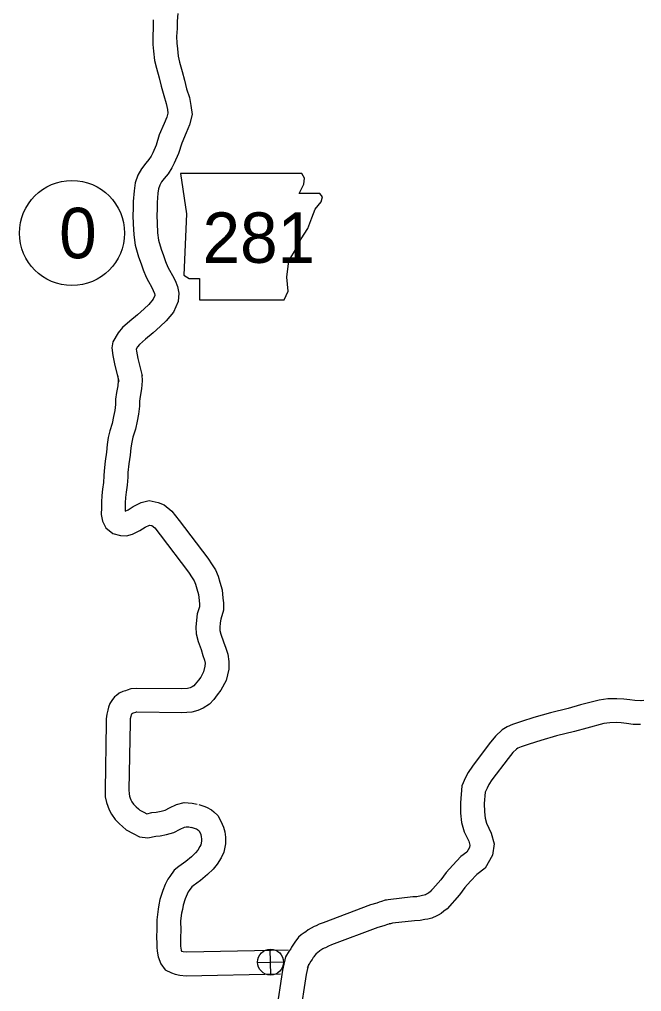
# Model space of a CAD drawing. Extents: x -939622 to -934245, y 1383184 to 1385301.
# Drawn here: x -935154.35 to -935130.91, y 1384283.25 to 1384319.89 of the extents above; entities that cross this region are included whole.
import ezdxf

# ---------------------------------------------------------------- set-up
doc = ezdxf.new("R2010")
doc.units = 0
for name, color, linetype in [('Level 10', 7, 'Continuous'), ('Level 21', 7, 'Continuous'), ('Level 26', 7, 'Continuous'), ('Level 27', 7, 'Continuous')]:
    doc.layers.add(name, color=color, linetype=linetype)

msp = doc.modelspace()

# ---------------------------------------------------------------- linework, layer by layer
at = {"layer": 'Level 10'}
for points in [[(-935148.384, 1384320.113), (-935148.409, 1384319.833)], [(-935149.307, 1384319.878), (-935149.311, 1384319.583), (-935149.327, 1384319.267), (-935149.319, 1384318.952), (-935149.296, 1384318.701), (-935149.26, 1384318.353), (-935149.187, 1384318.054), (-935149.084, 1384317.696), (-935149.008, 1384317.385), (-935148.914, 1384317.024), (-935148.819, 1384316.723), (-935148.775, 1384316.506), (-935148.757, 1384316.36), (-935148.794, 1384316.206), (-935148.894, 1384315.974), (-935149.079, 1384315.547), (-935149.198, 1384315.16), (-935149.329, 1384314.864), (-935149.392, 1384314.738), (-935149.471, 1384314.611), (-935149.586, 1384314.481), (-935149.755, 1384314.264), (-935149.885, 1384314.019), (-935149.992, 1384313.73), (-935150.029, 1384313.436), (-935150.06, 1384313.032), (-935150.065, 1384312.764), (-935150.071, 1384312.499), (-935150.059, 1384312.186), (-935150.045, 1384311.773), (-935149.993, 1384311.39), (-935149.864, 1384310.95), (-935149.768, 1384310.687), (-935149.685, 1384310.458), (-935149.577, 1384310.18), (-935149.488, 1384310.016), (-935149.377, 1384309.812), (-935149.307, 1384309.682), (-935149.263, 1384309.565), (-935149.249, 1384309.506), (-935149.25, 1384309.485), (-935149.313, 1384309.345), (-935149.474, 1384309.151), (-935149.655, 1384308.985), (-935149.903, 1384308.755), (-935150.184, 1384308.525), (-935150.462, 1384308.28), (-935150.636, 1384308.079), (-935150.832, 1384307.737), (-935150.87, 1384307.512), (-935150.829, 1384307.23), (-935150.762, 1384306.913), (-935150.599, 1384306.248)], [(-935148.407, 1384319.866), (-935148.411, 1384319.554), (-935148.427, 1384319.256), (-935148.42, 1384319.005), (-935148.4, 1384318.788), (-935148.371, 1384318.507), (-935148.317, 1384318.286), (-935148.214, 1384317.927), (-935148.135, 1384317.605), (-935148.049, 1384317.273), (-935147.947, 1384316.948), (-935147.887, 1384316.651), (-935147.844, 1384316.311), (-935147.937, 1384315.921), (-935148.068, 1384315.617), (-935148.234, 1384315.235), (-935148.353, 1384314.845), (-935148.516, 1384314.478), (-935148.606, 1384314.299), (-935148.746, 1384314.072), (-935148.894, 1384313.905), (-935148.997, 1384313.773), (-935149.062, 1384313.651), (-935149.112, 1384313.515), (-935149.134, 1384313.345), (-935149.161, 1384312.989), (-935149.166, 1384312.746), (-935149.171, 1384312.506), (-935149.16, 1384312.218), (-935149.147, 1384311.849), (-935149.11, 1384311.579), (-935149.008, 1384311.231), (-935148.922, 1384310.994), (-935148.843, 1384310.776), (-935148.759, 1384310.56), (-935148.696, 1384310.445), (-935148.586, 1384310.24), (-935148.486, 1384310.056), (-935148.4, 1384309.828), (-935148.34, 1384309.576), (-935148.365, 1384309.26), (-935148.541, 1384308.864), (-935148.821, 1384308.529), (-935149.045, 1384308.323), (-935149.312, 1384308.076), (-935149.601, 1384307.84), (-935149.821, 1384307.645), (-935149.898, 1384307.556), (-935149.953, 1384307.461), (-935149.942, 1384307.388), (-935149.885, 1384307.113), (-935149.725, 1384306.463)], [(-935150.639, 1384306.466), (-935150.632, 1384306.276), (-935150.642, 1384306.088), (-935150.692, 1384305.834), (-935150.729, 1384305.575), (-935150.73, 1384305.374), (-935150.758, 1384305.158), (-935150.801, 1384304.928), (-935150.856, 1384304.669), (-935150.941, 1384304.384), (-935151.003, 1384304.132), (-935151.041, 1384303.869), (-935151.074, 1384303.589), (-935151.123, 1384303.25), (-935151.157, 1384302.884), (-935151.168, 1384302.686), (-935151.182, 1384302.435), (-935151.219, 1384302.192), (-935151.246, 1384301.956), (-935151.264, 1384301.7), (-935151.262, 1384301.502), (-935151.266, 1384301.232), (-935151.225, 1384300.988), (-935151.09, 1384300.73), (-935150.835, 1384300.515), (-935150.539, 1384300.444), (-935150.311, 1384300.428), (-935150.087, 1384300.493), (-935149.817, 1384300.628), (-935149.617, 1384300.752), (-935149.451, 1384300.838), (-935149.374, 1384300.822), (-935149.355, 1384300.814), (-935149.254, 1384300.73), (-935149.042, 1384300.462), (-935147.981, 1384299.063), (-935147.841, 1384298.852), (-935147.771, 1384298.738), (-935147.714, 1384298.604), (-935147.663, 1384298.429), (-935147.603, 1384298.221), (-935147.58, 1384297.987), (-935147.566, 1384297.853), (-935147.565, 1384297.758), (-935147.647, 1384297.486), (-935147.683, 1384297.256), (-935147.702, 1384296.986), (-935147.691, 1384296.739), (-935147.621, 1384296.451), (-935147.504, 1384296.141), (-935147.434, 1384295.925), (-935147.378, 1384295.748), (-935147.356, 1384295.626), (-935147.358, 1384295.523), (-935147.411, 1384295.301), (-935147.521, 1384295.096), (-935147.604, 1384294.985), (-935147.723, 1384294.838), (-935147.782, 1384294.77), (-935147.838, 1384294.734), (-935147.923, 1384294.701), (-935148.013, 1384294.673), (-935148.249, 1384294.661), (-935149.954, 1384294.68), (-935150.153, 1384294.667), (-935150.29, 1384294.613), (-935150.358, 1384294.589), (-935150.452, 1384294.556), (-935150.59, 1384294.496), (-935150.691, 1384294.407), (-935150.764, 1384294.356), (-935150.867, 1384294.224), (-935150.938, 1384294.109), (-935150.992, 1384293.967), (-935151.025, 1384293.853), (-935151.063, 1384293.708), (-935151.086, 1384293.53), (-935151.077, 1384293.373), (-935151.124, 1384290.859), (-935151.118, 1384290.593), (-935151.072, 1384290.383), (-935151.023, 1384290.238), (-935150.97, 1384290.103), (-935150.881, 1384289.933), (-935150.742, 1384289.734), (-935150.577, 1384289.568), (-935150.47, 1384289.467), (-935150.326, 1384289.343), (-935150.068, 1384289.208), (-935149.821, 1384289.085), (-935149.513, 1384289.041), (-935149.213, 1384289.106), (-935149.046, 1384289.123), (-935148.811, 1384289.177), (-935148.533, 1384289.242), (-935148.288, 1384289.378), (-935148.134, 1384289.45), (-935148.072, 1384289.466), (-935147.962, 1384289.455), (-935147.806, 1384289.429)], [(-935149.74, 1384306.501), (-935149.731, 1384306.27), (-935149.746, 1384305.977), (-935149.804, 1384305.683), (-935149.829, 1384305.509), (-935149.83, 1384305.313), (-935149.869, 1384305.018), (-935149.918, 1384304.753), (-935149.983, 1384304.446), (-935150.072, 1384304.147), (-935150.119, 1384303.959), (-935150.149, 1384303.752), (-935150.182, 1384303.472), (-935150.229, 1384303.144), (-935150.26, 1384302.818), (-935150.269, 1384302.637), (-935150.286, 1384302.341), (-935150.327, 1384302.072), (-935150.35, 1384301.874), (-935150.364, 1384301.673), (-935150.362, 1384301.499), (-935150.364, 1384301.36), (-935150.256, 1384301.415), (-935150.062, 1384301.535), (-935149.762, 1384301.691), (-935149.466, 1384301.762), (-935149.119, 1384301.687), (-935148.892, 1384301.601), (-935148.605, 1384301.359), (-935148.331, 1384301.013), (-935147.246, 1384299.584), (-935147.082, 1384299.335), (-935146.968, 1384299.151), (-935146.865, 1384298.907), (-935146.799, 1384298.68), (-935146.715, 1384298.391), (-935146.685, 1384298.079), (-935146.666, 1384297.906), (-935146.664, 1384297.629), (-935146.767, 1384297.286), (-935146.788, 1384297.155), (-935146.801, 1384296.974), (-935146.796, 1384296.866), (-935146.76, 1384296.717), (-935146.655, 1384296.44), (-935146.577, 1384296.2), (-935146.502, 1384295.964), (-935146.454, 1384295.696), (-935146.46, 1384295.408), (-935146.563, 1384294.979), (-935146.76, 1384294.61), (-935146.895, 1384294.431), (-935147.031, 1384294.262), (-935147.186, 1384294.082), (-935147.428, 1384293.929), (-935147.624, 1384293.851), (-935147.857, 1384293.779), (-935148.232, 1384293.761), (-935149.93, 1384293.78), (-935149.953, 1384293.778), (-935149.972, 1384293.771), (-935150.059, 1384293.74), (-935150.106, 1384293.724), (-935150.13, 1384293.702), (-935150.138, 1384293.681), (-935150.157, 1384293.615), (-935150.177, 1384293.537), (-935150.182, 1384293.497), (-935150.177, 1384293.39), (-935150.224, 1384290.861), (-935150.22, 1384290.7), (-935150.203, 1384290.622), (-935150.177, 1384290.546), (-935150.15, 1384290.477), (-935150.111, 1384290.402), (-935150.049, 1384290.314), (-935149.948, 1384290.212), (-935149.867, 1384290.135), (-935149.817, 1384290.092), (-935149.659, 1384290.009), (-935149.55, 1384289.955), (-935149.546, 1384289.955), (-935149.355, 1384289.996), (-935149.192, 1384290.013), (-935149.014, 1384290.054), (-935148.861, 1384290.089), (-935148.7, 1384290.179), (-935148.436, 1384290.303), (-935148.139, 1384290.376), (-935147.846, 1384290.348), (-935147.659, 1384290.317)], [(-935130.914, 1384294.211), (-935131.158, 1384294.222), (-935131.353, 1384294.243), (-935131.579, 1384294.277), (-935131.835, 1384294.291), (-935132.178, 1384294.282), (-935132.505, 1384294.238), (-935133.206, 1384294.054), (-935133.667, 1384293.925), (-935134.343, 1384293.758), (-935134.968, 1384293.581), (-935135.43, 1384293.426), (-935135.766, 1384293.313), (-935135.971, 1384293.226), (-935136.161, 1384293.113), (-935136.417, 1384292.881), (-935136.65, 1384292.589), (-935137.28, 1384291.751), (-935137.441, 1384291.507), (-935137.536, 1384291.316), (-935137.684, 1384291.004), (-935137.735, 1384290.368), (-935137.725, 1384289.977), (-935137.69, 1384289.618), (-935137.589, 1384289.276), (-935137.418, 1384288.917), (-935137.381, 1384288.771), (-935137.394, 1384288.681), (-935137.489, 1384288.508)], [(-935130.824, 1384294.221), (-935130.965, 1384294.211)], [(-935130.952, 1384293.312), (-935131.225, 1384293.324), (-935131.469, 1384293.35), (-935131.671, 1384293.381), (-935131.848, 1384293.39), (-935132.106, 1384293.384), (-935132.33, 1384293.353), (-935132.97, 1384293.186), (-935133.437, 1384293.054), (-935134.113, 1384292.888), (-935134.702, 1384292.721), (-935135.144, 1384292.573), (-935135.446, 1384292.471), (-935135.564, 1384292.421), (-935135.624, 1384292.386), (-935135.759, 1384292.263), (-935135.938, 1384292.038), (-935136.544, 1384291.233), (-935136.659, 1384291.058), (-935136.727, 1384290.922), (-935136.8, 1384290.768), (-935136.834, 1384290.343), (-935136.826, 1384290.031), (-935136.803, 1384289.791), (-935136.746, 1384289.6), (-935136.568, 1384289.224), (-935136.464, 1384288.819), (-935136.527, 1384288.391), (-935136.794, 1384287.903)], [(-935147.59, 1384290.3), (-935147.406, 1384290.239), (-935147.302, 1384290.203), (-935147.119, 1384290.097), (-935147.03, 1384290.024), (-935146.87, 1384289.886), (-935146.756, 1384289.675), (-935146.66, 1384289.451), (-935146.616, 1384289.266), (-935146.584, 1384289.077), (-935146.586, 1384288.824), (-935146.652, 1384288.501), (-935146.752, 1384288.292), (-935146.895, 1384288.048), (-935147.056, 1384287.863), (-935147.263, 1384287.662), (-935147.528, 1384287.442), (-935147.799, 1384287.242), (-935147.853, 1384287.2), (-935147.954, 1384287.055), (-935147.991, 1384287.008), (-935148.036, 1384286.919), (-935148.102, 1384286.753), (-935148.18, 1384286.509), (-935148.208, 1384286.345), (-935148.24, 1384286.202), (-935148.275, 1384285.914), (-935148.266, 1384285.555), (-935148.284, 1384285.302), (-935148.279, 1384285.068), (-935148.276, 1384284.966), (-935148.271, 1384284.89), (-935148.254, 1384284.806), (-935148.243, 1384284.773), (-935148.23, 1384284.768), (-935148.177, 1384284.758), (-935148.041, 1384284.746), (-935144.226, 1384284.828)], [(-935147.875, 1384289.447), (-935147.693, 1384289.386), (-935147.676, 1384289.38), (-935147.636, 1384289.356), (-935147.61, 1384289.335), (-935147.583, 1384289.312), (-935147.567, 1384289.283), (-935147.517, 1384289.167), (-935147.498, 1384289.088), (-935147.485, 1384289.007), (-935147.486, 1384288.917), (-935147.512, 1384288.788), (-935147.547, 1384288.714), (-935147.628, 1384288.577), (-935147.71, 1384288.483), (-935147.866, 1384288.332), (-935148.083, 1384288.15), (-935148.342, 1384287.96), (-935148.514, 1384287.826), (-935148.679, 1384287.589), (-935148.755, 1384287.491), (-935148.857, 1384287.29), (-935148.949, 1384287.057), (-935149.057, 1384286.723), (-935149.092, 1384286.519), (-935149.128, 1384286.355), (-935149.177, 1384285.957), (-935149.167, 1384285.576), (-935149.185, 1384285.325), (-935149.179, 1384285.042), (-935149.175, 1384284.921), (-935149.165, 1384284.775), (-935149.125, 1384284.566), (-935149.027, 1384284.296), (-935148.854, 1384284.072), (-935148.624, 1384283.957), (-935148.488, 1384283.901), (-935148.301, 1384283.865), (-935148.071, 1384283.845), (-935144.513, 1384283.922)], [(-935137.49, 1384288.508), (-935137.715, 1384288.34), (-935138.014, 1384288.022), (-935138.274, 1384287.737), (-935138.469, 1384287.461), (-935138.877, 1384287.005)], [(-935136.794, 1384287.903), (-935137.114, 1384287.666), (-935137.353, 1384287.411), (-935137.571, 1384287.171), (-935137.764, 1384286.899), (-935138.236, 1384286.372)], [(-935138.813, 1384287.064), (-935138.928, 1384286.978), (-935138.962, 1384286.948), (-935139.006, 1384286.926), (-935139.045, 1384286.902), (-935139.374, 1384286.826), (-935139.529, 1384286.819), (-935140.452, 1384286.712), (-935140.518, 1384286.696), (-935140.569, 1384286.692), (-935140.711, 1384286.652), (-935140.796, 1384286.619), (-935140.886, 1384286.587), (-935141.118, 1384286.526), (-935142.905, 1384285.848), (-935143.061, 1384285.788), (-935143.171, 1384285.735), (-935143.239, 1384285.71), (-935143.359, 1384285.646), (-935143.473, 1384285.577), (-935143.563, 1384285.506), (-935143.622, 1384285.464), (-935143.735, 1384285.392), (-935143.836, 1384285.297), (-935143.973, 1384285.108), (-935144.026, 1384285.042), (-935144.092, 1384284.929), (-935144.129, 1384284.868), (-935144.184, 1384284.782), (-935144.321, 1384284.556)], [(-935138.236, 1384286.372), (-935138.359, 1384286.279), (-935138.456, 1384286.194), (-935138.573, 1384286.136), (-935138.627, 1384286.103), (-935138.81, 1384286.016), (-935138.956, 1384285.984), (-935139.072, 1384285.972), (-935139.252, 1384285.931), (-935139.457, 1384285.922), (-935140.29, 1384285.825), (-935140.373, 1384285.804), (-935140.412, 1384285.801), (-935140.426, 1384285.797), (-935140.484, 1384285.775), (-935140.622, 1384285.726), (-935140.844, 1384285.668), (-935142.585, 1384285.007), (-935142.703, 1384284.962), (-935142.82, 1384284.905), (-935142.872, 1384284.886), (-935142.913, 1384284.864), (-935142.96, 1384284.836), (-935143.025, 1384284.785), (-935143.12, 1384284.717), (-935143.166, 1384284.688), (-935143.256, 1384284.564), (-935143.281, 1384284.532), (-935143.321, 1384284.464), (-935143.366, 1384284.392), (-935143.418, 1384284.309), (-935143.514, 1384284.151)], [(-935144.321, 1384284.556), (-935144.433, 1384284.062), (-935144.678, 1384282.47)], [(-935143.459, 1384284.286), (-935143.548, 1384283.894), (-935143.788, 1384282.338)]]:
    msp.add_lwpolyline(points, dxfattribs=at)
at = {"layer": 'Level 21'}
msp.add_lwpolyline([(-935148.279, 1384314.091), (-935148.051, 1384312.568), (-935148.152, 1384310.259), (-935147.949, 1384310.132), (-935147.569, 1384310.132), (-935147.569, 1384309.32), (-935144.371, 1384309.32), (-935144.219, 1384309.65), (-935144.27, 1384310.183), (-935144.194, 1384310.792), (-935143.915, 1384311.274), (-935143.737, 1384311.629), (-935143.483, 1384312.01), (-935143.331, 1384312.416), (-935143.204, 1384312.746), (-935142.976, 1384313.025), (-935142.925, 1384313.203), (-935143.026, 1384313.329), (-935143.813, 1384313.329), (-935143.635, 1384313.685), (-935143.61, 1384313.913), (-935143.715, 1384314.088)], close=True, dxfattribs=at)
at = {"layer": 'Level 26'}
for p, q in [((-935144.877, 1384283.873), (-935144.9, 1384284.85)), ((-935145.377, 1384284.35), (-935144.4, 1384284.373))]:
    msp.add_line(p, q, dxfattribs=at)
msp.add_circle((-935144.889, 1384284.361), 0.488, dxfattribs=at)
at = {"layer": 'Level 27'}
msp.add_circle((-935152.37, 1384311.843), 1.98, dxfattribs=at)

# ---------------------------------------------------------------- texts
at = {"layer": 'Level 21'}
msp.add_text('281', height=1.9008, dxfattribs=at).set_placement((-935147.45, 1384310.72))
at = {"layer": 'Level 27'}
msp.add_text('0', height=1.901, dxfattribs=at).set_placement((-935152.854, 1384310.893))

doc.saveas('drawing.dxf')
